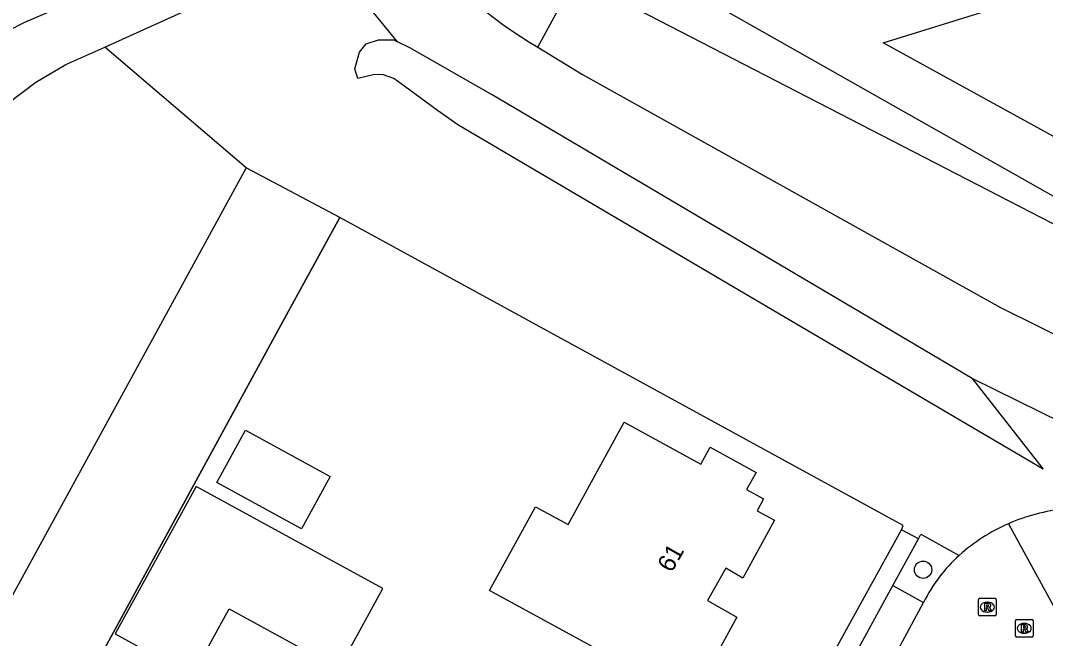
# Model space of a CAD drawing. Extents: x 160457 to 162082, y 388340 to 389736.
# Drawn here: x 160543.8 to 160601.7, y 389481.3 to 389516.2 of the extents above; entities that cross this region are included whole.
import ezdxf

# ---------------------------------------------------------------- set-up
doc = ezdxf.new("R2010")
doc.units = 0
for name, color, linetype in [('IMGEO_Boom', 7, 'Continuous'), ('IMGEO_Gemengd_bos', 7, 'Continuous'), ('IMGEO_Groenvoorziening', 7, 'Continuous'), ('IMGEO_Hek', 7, 'Continuous'), ('IMGEO_Pand', 7, 'Continuous'), ('IMGEO_Pand_nummerreeks', 7, 'Continuous'), ('IMGEO_Parkeervlak_open', 7, 'Continuous'), ('IMGEO_Rijbaan_lokaal_gesloten', 7, 'Continuous'), ('IMGEO_Rioolput', 7, 'Continuous'), ('IMGEO_Stuw', 7, 'Continuous'), ('IMGEO_Voetpad_open', 7, 'Continuous'), ('IMGEO_Waterloop', 7, 'Continuous')]:
    doc.layers.add(name, color=color, linetype=linetype)

msp = doc.modelspace()

# ---------------------------------------------------------------- linework, layer by layer
at = {"layer": 'IMGEO_Boom'}
msp.add_circle((160594.791, 389485.176), 0.489, dxfattribs=at)
at = {"layer": 'IMGEO_Gemengd_bos'}
for points in [[(160607.13, 389506.932), (160592.538, 389514.958), (160607.487, 389519.61), (160613.389, 389522.405), (160618.966, 389525.802), (160624.157, 389529.764), (160627.75, 389533.055)], [(160568.958, 389527.682), (160575.099, 389521.705), (160576.954, 389520.565), (160605.238, 389504.535)], [(160481.996, 389394.421), (160482.61, 389394.382), (160484.104, 389394.877), (160485.966, 389396.399), (160487.64, 389398.916), (160490.176, 389405.491), (160491.021, 389410.638), (160492.633, 389414.882), (160494.788, 389420.349), (160499.869, 389429.663), (160509.907, 389450.4), (160512.502, 389457.73), (160517.688, 389468.609), (160522.805, 389477.59), (160527.352, 389486.8), (160536.828, 389504.337), (160540.625, 389509.709), (160544.656, 389512.732), (160546.359, 389513.729), (160548.562, 389514.721)], [(160556.535, 389507.899), (160548.562, 389514.721)], [(160556.535, 389507.899), (160493.776, 389393.113), (160487.328, 389381.32)]]:
    msp.add_lwpolyline(points, dxfattribs=at)
at = {"layer": 'IMGEO_Groenvoorziening'}
for points in [[(160548.562, 389514.721), (160549.966, 389515.354), (160553.892, 389517.123), (160560.26, 389520.957)], [(160565.1, 389515.015), (160560.26, 389520.957)], [(160597.563, 389495.992), (160601.572, 389490.855), (160586.037, 389500), (160568.495, 389510.326), (160567.346, 389511.139), (160565.507, 389512.486), (160564.875, 389512.932), (160564.306, 389513.148), (160563.797, 389513.163), (160562.858, 389512.932), (160562.673, 389513.487), (160562.943, 389514.426), (160563.312, 389514.904), (160564.021, 389515.119), (160564.891, 389515.119), (160565.1, 389515.015)], [(160597.563, 389495.992), (160590.785, 389500), (160570.446, 389512.027), (160565.784, 389514.673), (160565.1, 389515.015)], [(160561.829, 389505.092), (160556.535, 389507.899)], [(160545.372, 389474.909), (160559.053, 389500), (160561.829, 389505.092)], [(160593.574, 389487.437), (160593.673, 389487.668), (160571.135, 389500), (160561.829, 389505.092)], [(160611.034, 389493.284), (160603.947, 389492.832), (160597.563, 389495.992)], [(160594.539, 389486.931), (160594.671, 389487.188), (160596.832, 389485.984)]]:
    msp.add_lwpolyline(points, dxfattribs=at)
at = {"layer": 'IMGEO_Hek'}
msp.add_lwpolyline([(160561.829, 389505.092), (160559.053, 389500), (160545.372, 389474.909)], dxfattribs=at)
at = {"layer": 'IMGEO_Pand'}
for points in [[(160570.299, 389484.005), (160572.889, 389488.737), (160574.73, 389487.73), (160577.896, 389493.514), (160582.225, 389491.144), (160582.753, 389492.108), (160585.35, 389490.678), (160584.818, 389489.716), (160585.78, 389489.183), (160585.408, 389488.51), (160586.388, 389487.968), (160584.609, 389484.708), (160583.646, 389485.255), (160582.612, 389483.433), (160584.26, 389482.497), (160581.683, 389477.773), (160577.298, 389480.174), (160570.299, 389484.005)], [(160559.666, 389487.489), (160554.878, 389490.11), (160556.498, 389493.07), (160561.286, 389490.45), (160559.666, 389487.489)], [(160553.707, 389489.883), (160549.145, 389481.55), (160553.498, 389479.167), (160555.575, 389482.961), (160561.771, 389479.569), (160564.256, 389484.108), (160553.707, 389489.883)]]:
    msp.add_lwpolyline(points, dxfattribs=at)
at = {"layer": 'IMGEO_Parkeervlak_open'}
msp.add_lwpolyline([(160593.073, 389484.282), (160594.815, 389483.331)], dxfattribs=at)
at = {"layer": 'IMGEO_Rijbaan_lokaal_gesloten'}
for points in [[(160599.61, 389487.776), (160602.871, 389481.824)], [(160591.582, 389477.322), (160592.462, 389478.96), (160594.815, 389483.331)]]:
    msp.add_lwpolyline(points, dxfattribs=at)
for centre, radius, start, end in [((160603.828, 389478.203), 10.461, 95.59914, 113.77681), ((160603.842, 389478.167), 10.5, 113.76717, 131.88239), ((160602.897, 389479.28), 9.04, 132.13349, 153.37713)]:
    msp.add_arc(centre, radius, start, end, dxfattribs=at)
at = {"layer": 'IMGEO_Rioolput'}
for p, q in [((160597.919, 389482.636), (160597.919, 389483.488)), ((160597.994, 389483.562), (160598.846, 389483.562)), ((160598.407, 389483.342), (160598.432, 389483.342)), ((160598.92, 389483.488), (160598.92, 389482.636)), ((160598.846, 389482.562), (160597.994, 389482.562)), ((160598.43, 389482.782), (160598.405, 389482.782)), ((160600.003, 389481.436), (160600.003, 389482.288)), ((160600.078, 389482.362), (160600.93, 389482.362)), ((160600.491, 389482.142), (160600.516, 389482.142)), ((160601.004, 389482.288), (160601.004, 389481.436)), ((160600.93, 389481.362), (160600.078, 389481.362)), ((160600.514, 389481.582), (160600.489, 389481.582))]:
    msp.add_line(p, q, dxfattribs=at)
for points in [[(160597.919, 389482.636), (160597.919, 389483.488)], [(160597.994, 389483.562), (160598.846, 389483.562)], [(160598.508, 389483.26), (160598.256, 389483.262), (160598.256, 389482.862)], [(160598.434, 389483.181), (160598.38, 389483.181), (160598.38, 389483.1)], [(160598.38, 389483.1), (160598.432, 389483.1)], [(160598.92, 389483.488), (160598.92, 389482.636)], [(160598.846, 389482.562), (160597.994, 389482.562)], [(160598.256, 389482.862), (160598.38, 389482.862), (160598.38, 389483.024), (160598.391, 389483.024)], [(160598.438, 389482.995), (160598.509, 389482.862), (160598.649, 389482.862), (160598.584, 389482.988)], [(160600.003, 389481.436), (160600.003, 389482.288)], [(160600.078, 389482.362), (160600.93, 389482.362)], [(160600.592, 389482.06), (160600.34, 389482.062), (160600.34, 389481.662)], [(160600.518, 389481.981), (160600.464, 389481.981), (160600.464, 389481.9)], [(160600.464, 389481.9), (160600.516, 389481.9)], [(160601.004, 389482.288), (160601.004, 389481.436)], [(160600.93, 389481.362), (160600.078, 389481.362)], [(160600.34, 389481.662), (160600.464, 389481.662), (160600.464, 389481.824), (160600.475, 389481.824)], [(160600.522, 389481.795), (160600.593, 389481.662), (160600.733, 389481.662), (160600.668, 389481.788)]]:
    msp.add_lwpolyline(points, dxfattribs=at)
for centre, radius, start, end in [((160597.996, 389483.486), 0.0765, 91.55205, 178.44795), ((160597.996, 389483.486), 0.0765, 91.55205, 178.44795), ((160598.416, 389483.289), 0.19, 274.7715, 282.96867), ((160598.44, 389483.085), 0.0964, 77.00612, 93.18647), ((160598.454, 389483.142), 0.0378, 276.66336, 79.67722), ((160598.507, 389483.15), 0.109, 350.36119, 89.41601), ((160598.505, 389483.15), 0.112, 277.58423, 350.98172), ((160598.844, 389483.486), 0.0765, 1.55205, 88.44795), ((160598.844, 389483.486), 0.0765, 1.55205, 88.44795), ((160597.996, 389482.638), 0.0765, 181.55205, 268.44795), ((160597.996, 389482.638), 0.0765, 181.55205, 268.44795), ((160598.39, 389482.971), 0.0533, 26.02933, 88.69889), ((160598.489, 389482.935), 0.108, 29.51342, 73.79051), ((160598.844, 389482.638), 0.0765, 271.55205, 358.44795), ((160598.844, 389482.638), 0.0765, 271.55205, 358.44795), ((160600.08, 389482.286), 0.0765, 91.55205, 178.44795), ((160600.08, 389482.286), 0.0765, 91.55205, 178.44795), ((160600.5, 389482.089), 0.19, 274.7715, 282.96867), ((160600.524, 389481.885), 0.0964, 77.00612, 93.18647), ((160600.538, 389481.942), 0.0378, 276.66336, 79.67722), ((160600.591, 389481.95), 0.109, 350.36119, 89.41601), ((160600.589, 389481.95), 0.112, 277.58423, 350.98172), ((160600.928, 389482.286), 0.0765, 1.55205, 88.44795), ((160600.928, 389482.286), 0.0765, 1.55205, 88.44795), ((160600.08, 389481.438), 0.0765, 181.55205, 268.44795), ((160600.08, 389481.438), 0.0765, 181.55205, 268.44795), ((160600.474, 389481.771), 0.0533, 26.02933, 88.69889), ((160600.573, 389481.735), 0.108, 29.51342, 73.79051), ((160600.928, 389481.438), 0.0765, 271.55205, 358.44795), ((160600.928, 389481.438), 0.0765, 271.55205, 358.44795)]:
    msp.add_arc(centre, radius, start, end, dxfattribs=at)
for centre, major_axis, ratio, start_param, end_param in [((160598.406, 389483.062), (-0.387, 0.002), 0.722429, 4.712389, 7.853982), ((160598.431, 389483.062), (-0.39, 0.002), 0.717154, 1.570796, 4.712389), ((160600.49, 389481.862), (-0.387, 0.002), 0.722429, 4.712389, 7.853982), ((160600.515, 389481.862), (-0.39, 0.002), 0.717154, 1.570796, 4.712389)]:
    msp.add_ellipse(centre, major_axis=major_axis, ratio=ratio, start_param=start_param, end_param=end_param, dxfattribs=at)
at = {"layer": 'IMGEO_Stuw'}
msp.add_lwpolyline([(160573.024, 389514.705), (160575.221, 389518.779), (160575.407, 389519.123)], dxfattribs=at)
at = {"layer": 'IMGEO_Voetpad_open'}
for points in [[(160520.737, 389354.442), (160526.73, 389365.361), (160527.269, 389366.347), (160554.077, 389415.386), (160559.368, 389425.085), (160585.436, 389472.818), (160589.284, 389479.655), (160593.574, 389487.437)], [(160594.539, 389486.931), (160593.574, 389487.437)], [(160593.073, 389484.282), (160594.539, 389486.931)], [(160589.802, 389478.28), (160593.073, 389484.282)]]:
    msp.add_lwpolyline(points, dxfattribs=at)
at = {"layer": 'IMGEO_Waterloop'}
for points in [[(160573.024, 389514.705), (160575.221, 389518.779)], [(160575.221, 389518.779), (160577.465, 389517.479), (160604.45, 389503.537), (160606.701, 389503.706), (160683.051, 389509.434)], [(160573.024, 389514.705), (160575.539, 389513.173), (160599.164, 389500), (160605.401, 389496.91), (160646.057, 389500), (160683.672, 389502.79)]]:
    msp.add_lwpolyline(points, dxfattribs=at)
for centre, radius, start, end in [((160587.472, 389538.917), 28.195, 220.01203, 239.17471), ((160552.249, 389498.943), 19.025, 109.17377, 150.17644)]:
    msp.add_arc(centre, radius, start, end, dxfattribs=at)

# ---------------------------------------------------------------- texts
at = {"layer": 'IMGEO_Pand_nummerreeks'}
msp.add_text('61', height=1, rotation=60.42473, dxfattribs=at).set_placement((160580.585, 389484.967))

doc.saveas('drawing.dxf')
